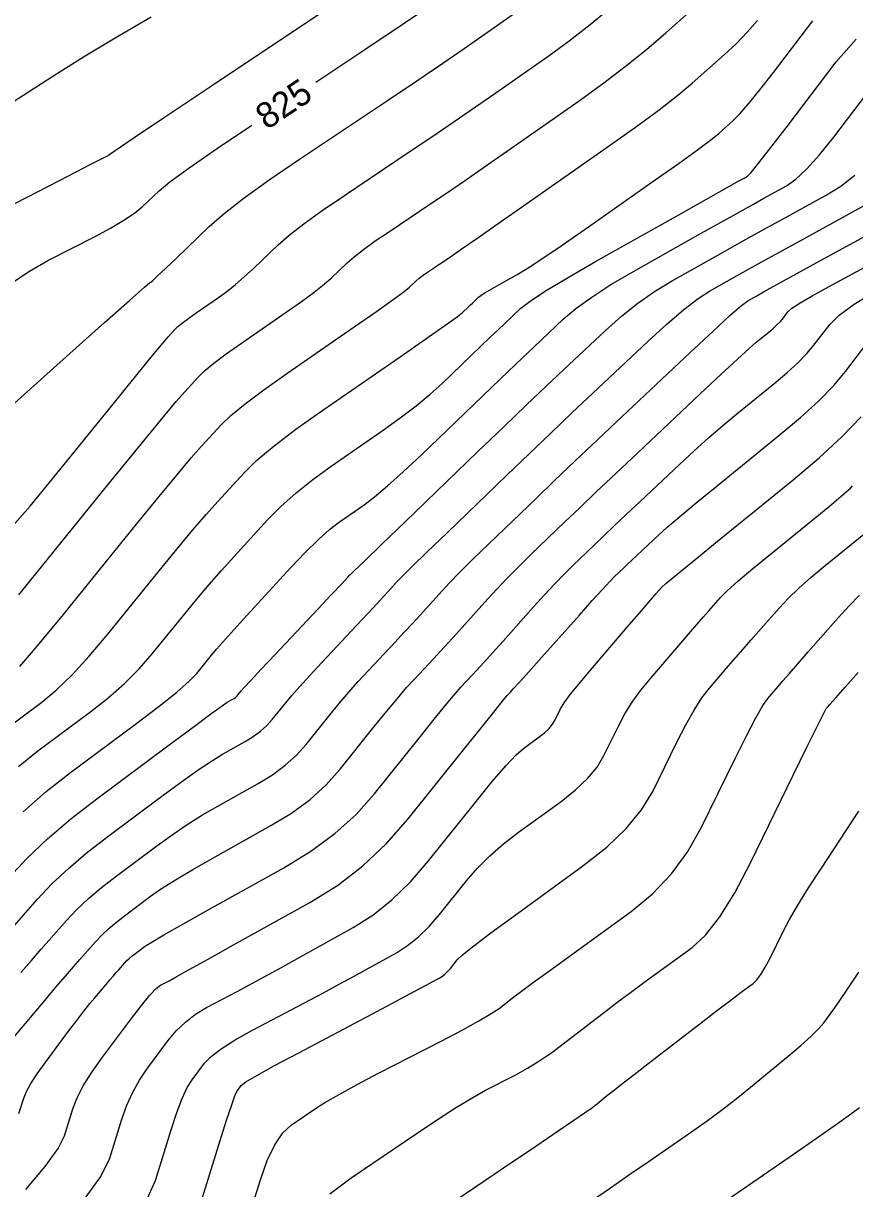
# Model space of a CAD drawing. Extents: x 2082232 to 2083549, y 592624 to 593832.
# Drawn here: x 2083435.1 to 2083457.76, y 592933.25 to 592964.99 of the extents above; entities that cross this region are included whole.
import ezdxf

# ---------------------------------------------------------------- set-up
doc = ezdxf.new("R2010")
doc.units = 0
doc.layers.add('DT_X_Contour_Major', color=7, linetype='Continuous')
doc.layers.add('DT_X_Contour_Minor', color=7, linetype='Continuous')

msp = doc.modelspace()

# ---------------------------------------------------------------- linework, layer by layer
at = {"layer": 'DT_X_Contour_Major'}
for points in [[(2083443.077, 592963.389), (2083444.409, 592964.28), (2083445.427, 592964.962), (2083446.227, 592965.499)], [(2083434.613, 592945.757), (2083435.611, 592946.5), (2083436.003, 592946.824), (2083436.434, 592947.241), (2083436.902, 592947.75), (2083437.407, 592948.35), (2083438.805, 592950.075), (2083439.298, 592950.679), (2083439.728, 592951.195), (2083440.096, 592951.623), (2083440.401, 592951.965), (2083441.13, 592952.76), (2083441.468, 592953.089), (2083441.937, 592953.48), (2083442.535, 592953.934), (2083443.263, 592954.45), (2083445.377, 592955.91), (2083446.078, 592956.397), (2083446.596, 592956.76), (2083446.931, 592957.001), (2083447.082, 592957.12), (2083447.24, 592957.272), (2083447.296, 592957.326), (2083447.346, 592957.373), (2083447.389, 592957.414), (2083447.426, 592957.449), (2083447.514, 592957.533), (2083447.57, 592957.575), (2083447.669, 592957.639), (2083447.813, 592957.724), (2083448.001, 592957.832), (2083448.56, 592958.147), (2083448.833, 592958.313), (2083449.234, 592958.575), (2083449.761, 592958.933), (2083450.415, 592959.388), (2083452.329, 592960.728), (2083452.976, 592961.184), (2083453.48, 592961.547), (2083453.841, 592961.817), (2083454.059, 592961.994), (2083454.452, 592962.343), (2083454.631, 592962.524), (2083454.873, 592962.803), (2083455.179, 592963.181), (2083455.549, 592963.657), (2083456.619, 592965.06)], [(2083434.74, 592957.883), (2083435.272, 592958.243), (2083435.768, 592958.527), (2083437.043, 592959.179), (2083437.483, 592959.414), (2083437.846, 592959.628), (2083438.133, 592959.822), (2083438.343, 592959.996), (2083438.802, 592960.433), (2083439.093, 592960.671), (2083439.624, 592961.056), (2083440.393, 592961.589), (2083441.331, 592962.222)], [(2083435.038, 592939.132), (2083435.324, 592939.462), (2083435.591, 592939.768), (2083436.281, 592940.553), (2083436.56, 592940.849), (2083436.878, 592941.149), (2083437.235, 592941.453), (2083437.632, 592941.761), (2083438.743, 592942.588), (2083439.159, 592942.888), (2083439.574, 592943.168), (2083439.988, 592943.428), (2083440.402, 592943.668), (2083441.503, 592944.281), (2083441.894, 592944.52), (2083442.244, 592944.779), (2083442.551, 592945.055), (2083442.816, 592945.351), (2083443.466, 592946.164), (2083443.714, 592946.467), (2083443.968, 592946.766), (2083444.231, 592947.062), (2083444.5, 592947.354), (2083445.229, 592948.128), (2083445.488, 592948.405), (2083445.719, 592948.653), (2083445.921, 592948.872), (2083446.094, 592949.064), (2083446.517, 592949.537), (2083446.716, 592949.751), (2083446.995, 592950.035), (2083447.355, 592950.391), (2083447.796, 592950.817), (2083449.078, 592952.051), (2083449.585, 592952.537), (2083450.146, 592953.071), (2083450.759, 592953.653), (2083451.426, 592954.282), (2083453.275, 592956.023), (2083453.893, 592956.601), (2083454.361, 592957.029), (2083454.679, 592957.306), (2083454.847, 592957.433), (2083455.094, 592957.573), (2083455.278, 592957.674), (2083455.643, 592957.875), (2083456.189, 592958.175), (2083456.917, 592958.574), (2083459.1, 592959.77)], [(2083438.442, 592932.891), (2083438.705, 592933.471), (2083439.131, 592934.846), (2083439.287, 592935.318), (2083439.434, 592935.704), (2083439.574, 592936.003), (2083439.705, 592936.215), (2083440.043, 592936.667), (2083440.22, 592936.85), (2083440.498, 592937.06), (2083440.876, 592937.298), (2083441.354, 592937.564), (2083442.765, 592938.309), (2083443.266, 592938.575), (2083443.713, 592938.815), (2083444.106, 592939.027), (2083444.444, 592939.214), (2083445.272, 592939.675), (2083445.579, 592939.87), (2083445.876, 592940.107), (2083446.166, 592940.389), (2083446.447, 592940.713), (2083447.185, 592941.636), (2083447.481, 592941.978), (2083447.816, 592942.312), (2083448.191, 592942.638), (2083448.604, 592942.956), (2083449.759, 592943.795), (2083450.157, 592944.108), (2083450.485, 592944.421), (2083450.742, 592944.732), (2083450.929, 592945.043), (2083451.333, 592945.868), (2083451.501, 592946.181), (2083451.703, 592946.499), (2083451.939, 592946.824), (2083452.208, 592947.154), (2083452.97, 592948.044), (2083453.235, 592948.352), (2083453.459, 592948.612), (2083453.642, 592948.823), (2083453.784, 592948.984), (2083454.106, 592949.35), (2083454.284, 592949.529), (2083454.579, 592949.792), (2083454.989, 592950.14), (2083455.516, 592950.572), (2083457.073, 592951.837), (2083457.646, 592952.333), (2083457.706, 592952.392)], [(2083450.468, 592932.835), (2083451.107, 592933.273), (2083451.663, 592933.656), (2083452.137, 592933.982), (2083453.29, 592934.778), (2083453.717, 592935.078), (2083454.131, 592935.384), (2083454.533, 592935.694), (2083454.923, 592936.009), (2083455.947, 592936.854), (2083456.296, 592937.149), (2083456.575, 592937.4), (2083456.783, 592937.606), (2083456.922, 592937.768), (2083457.197, 592938.141), (2083457.341, 592938.346), (2083457.569, 592938.681), (2083457.879, 592939.147)]]:
    msp.add_lwpolyline(points, dxfattribs=at)
at = {"layer": 'DT_X_Contour_Minor'}
for points in [[(2083432.988, 592959.124), (2083435.508, 592960.414), (2083436.335, 592960.837), (2083436.929, 592961.142), (2083437.287, 592961.328), (2083437.412, 592961.394), (2083437.431, 592961.412), (2083437.607, 592961.532), (2083438.124, 592961.878), (2083438.98, 592962.451), (2083440.175, 592963.251), (2083443.816, 592965.685)], [(2083434.983, 592949.421), (2083437.41, 592952.416), (2083438.224, 592953.417), (2083438.844, 592954.174), (2083439.27, 592954.688), (2083439.503, 592954.958), (2083439.865, 592955.353), (2083440.041, 592955.522), (2083440.297, 592955.733), (2083440.634, 592955.985), (2083441.051, 592956.28), (2083442.269, 592957.121), (2083442.689, 592957.417), (2083443.035, 592957.671), (2083443.306, 592957.885), (2083443.503, 592958.058), (2083443.93, 592958.464), (2083444.122, 592958.632), (2083444.378, 592958.832), (2083444.697, 592959.063), (2083445.08, 592959.324), (2083446.188, 592960.065), (2083446.637, 592960.368), (2083447.154, 592960.721), (2083447.739, 592961.126), (2083448.392, 592961.582), (2083450.225, 592962.865), (2083450.89, 592963.342), (2083451.51, 592963.813), (2083452.086, 592964.276), (2083452.617, 592964.732), (2083453.973, 592965.939)], [(2083433.508, 592953.441), (2083436.376, 592955.999), (2083437.318, 592956.839), (2083437.994, 592957.441), (2083438.404, 592957.804), (2083438.548, 592957.929), (2083438.578, 592957.945), (2083438.63, 592957.99), (2083438.764, 592958.114), (2083438.978, 592958.317), (2083439.275, 592958.598), (2083440.173, 592959.455), (2083440.58, 592959.81), (2083441.124, 592960.234), (2083441.807, 592960.727), (2083442.628, 592961.288), (2083445.002, 592962.875), (2083445.83, 592963.43), (2083446.536, 592963.907), (2083447.118, 592964.304), (2083447.578, 592964.622), (2083448.639, 592965.365)], [(2083434.738, 592951.215), (2083435.286, 592951.842), (2083435.9, 592952.583), (2083437.625, 592954.712), (2083438.2, 592955.419), (2083438.629, 592955.946), (2083438.914, 592956.291), (2083439.053, 592956.454), (2083439.232, 592956.649), (2083439.319, 592956.733), (2083439.446, 592956.837), (2083439.612, 592956.962), (2083439.818, 592957.107), (2083440.42, 592957.523), (2083440.649, 592957.689), (2083440.884, 592957.877), (2083441.126, 592958.085), (2083441.375, 592958.314), (2083442.046, 592958.954), (2083442.347, 592959.218), (2083442.749, 592959.532), (2083443.252, 592959.894), (2083443.854, 592960.306), (2083445.595, 592961.47), (2083446.234, 592961.899), (2083446.845, 592962.314), (2083447.429, 592962.715), (2083447.985, 592963.102), (2083449.432, 592964.115), (2083449.983, 592964.515), (2083450.552, 592964.957), (2083451.139, 592965.44)], [(2083434.19, 592962.458), (2083436.004, 592963.615), (2083436.744, 592964.077), (2083437.605, 592964.593), (2083438.587, 592965.165)], [(2083435.008, 592947.475), (2083435.54, 592948.091), (2083436.195, 592948.886), (2083438.108, 592951.246), (2083438.761, 592952.048), (2083439.286, 592952.685), (2083439.683, 592953.156), (2083439.952, 592953.461), (2083440.497, 592954.056), (2083440.763, 592954.311), (2083441.149, 592954.628), (2083441.656, 592955.009), (2083442.283, 592955.453), (2083444.119, 592956.72), (2083444.729, 592957.144), (2083445.185, 592957.465), (2083445.486, 592957.684), (2083445.632, 592957.801), (2083445.815, 592957.975), (2083445.897, 592958.047), (2083446.006, 592958.132), (2083446.143, 592958.231), (2083446.307, 592958.343), (2083446.78, 592958.66), (2083447.04, 592958.836), (2083447.463, 592959.129), (2083448.049, 592959.537), (2083448.8, 592960.062), (2083451.018, 592961.615), (2083451.787, 592962.161), (2083452.43, 592962.634), (2083452.947, 592963.035), (2083453.338, 592963.363), (2083454.213, 592964.141), (2083454.532, 592964.438), (2083454.833, 592964.747), (2083455.116, 592965.067)], [(2083434.971, 592944.746), (2083435.503, 592945.171), (2083436.905, 592946.215), (2083437.407, 592946.608), (2083437.86, 592947.006), (2083438.264, 592947.409), (2083438.619, 592947.815), (2083439.503, 592948.905), (2083439.835, 592949.31), (2083440.171, 592949.705), (2083440.509, 592950.091), (2083440.85, 592950.469), (2083441.763, 592951.463), (2083442.127, 592951.834), (2083442.537, 592952.203), (2083442.992, 592952.568), (2083443.492, 592952.93), (2083444.884, 592953.892), (2083445.378, 592954.243), (2083445.815, 592954.574), (2083446.195, 592954.887), (2083446.519, 592955.18), (2083447.305, 592955.937), (2083447.584, 592956.205), (2083447.83, 592956.44), (2083448.044, 592956.644), (2083448.226, 592956.816), (2083448.666, 592957.231), (2083448.918, 592957.427), (2083449.34, 592957.704), (2083449.934, 592958.062), (2083450.7, 592958.501), (2083452.971, 592959.779), (2083453.721, 592960.201), (2083454.267, 592960.508), (2083454.609, 592960.7), (2083454.747, 592960.778), (2083454.844, 592960.831), (2083454.939, 592960.93), (2083455.15, 592961.189), (2083455.477, 592961.608), (2083455.92, 592962.186), (2083457.258, 592963.94), (2083457.801, 592964.56)], [(2083435.097, 592943.51), (2083435.731, 592944.064), (2083436.393, 592944.585), (2083438.2, 592945.93), (2083438.81, 592946.393), (2083439.285, 592946.772), (2083439.626, 592947.068), (2083439.831, 592947.28), (2083440.2, 592947.735), (2083440.373, 592947.94), (2083440.613, 592948.215), (2083440.922, 592948.559), (2083441.299, 592948.972), (2083442.395, 592950.166), (2083442.786, 592950.58), (2083443.137, 592950.925), (2083443.449, 592951.201), (2083443.72, 592951.41), (2083444.392, 592951.873), (2083444.678, 592952.089), (2083445.034, 592952.389), (2083445.46, 592952.773), (2083445.956, 592953.241), (2083447.37, 592954.602), (2083447.872, 592955.083), (2083448.315, 592955.507), (2083448.699, 592955.873), (2083449.026, 592956.182), (2083449.819, 592956.929), (2083450.161, 592957.22), (2083450.595, 592957.535), (2083451.121, 592957.873), (2083451.737, 592958.234), (2083453.502, 592959.227), (2083454.11, 592959.569), (2083454.611, 592959.85), (2083455.004, 592960.069), (2083455.29, 592960.227), (2083455.908, 592960.565), (2083456.162, 592960.744), (2083456.461, 592961.024), (2083456.804, 592961.408), (2083457.191, 592961.893), (2083458.283, 592963.325)], [(2083434.705, 592941.718), (2083435.2, 592942.245), (2083435.766, 592942.779), (2083436.401, 592943.319), (2083437.106, 592943.867), (2083439.08, 592945.337), (2083439.734, 592945.823), (2083440.216, 592946.178), (2083440.526, 592946.402), (2083440.663, 592946.496), (2083440.8, 592946.572), (2083440.848, 592946.602), (2083440.892, 592946.634), (2083440.93, 592946.668), (2083440.963, 592946.705), (2083441.043, 592946.805), (2083441.124, 592946.896), (2083441.306, 592947.092), (2083441.588, 592947.395), (2083441.971, 592947.802), (2083443.128, 592949.031), (2083443.508, 592949.434), (2083443.781, 592949.725), (2083443.947, 592949.901), (2083444.006, 592949.964), (2083444.021, 592949.98), (2083444.118, 592950.074), (2083444.399, 592950.345), (2083444.864, 592950.792), (2083445.512, 592951.416), (2083447.486, 592953.316), (2083448.188, 592953.989), (2083448.812, 592954.586), (2083449.358, 592955.106), (2083449.826, 592955.549), (2083450.971, 592956.627), (2083451.405, 592957.014), (2083451.851, 592957.366), (2083452.307, 592957.684), (2083452.774, 592957.967), (2083454.033, 592958.676), (2083454.499, 592958.938), (2083454.955, 592959.192), (2083455.399, 592959.438), (2083455.832, 592959.676), (2083456.972, 592960.3), (2083457.386, 592960.557), (2083457.772, 592960.859)], [(2083434.535, 592940.045), (2083435.493, 592941.135), (2083435.88, 592941.547), (2083436.322, 592941.964), (2083436.818, 592942.386), (2083437.369, 592942.814), (2083438.912, 592943.963), (2083439.447, 592944.355), (2083439.895, 592944.673), (2083440.257, 592944.915), (2083440.532, 592945.082), (2083441.151, 592945.427), (2083441.371, 592945.561), (2083441.568, 592945.706), (2083441.74, 592945.862), (2083441.889, 592946.028), (2083442.255, 592946.485), (2083442.419, 592946.681), (2083442.637, 592946.929), (2083442.909, 592947.228), (2083443.236, 592947.578), (2083444.179, 592948.579), (2083444.498, 592948.919), (2083444.75, 592949.189), (2083444.934, 592949.387), (2083445.05, 592949.514), (2083445.269, 592949.759), (2083445.417, 592949.912), (2083445.697, 592950.19), (2083446.109, 592950.591), (2083446.654, 592951.117), (2083448.282, 592952.683), (2083448.887, 592953.263), (2083449.479, 592953.829), (2083450.058, 592954.379), (2083450.626, 592954.915), (2083452.123, 592956.325), (2083452.649, 592956.807), (2083453.106, 592957.197), (2083453.493, 592957.495), (2083453.81, 592957.7), (2083454.564, 592958.124), (2083454.889, 592958.306), (2083455.299, 592958.533), (2083455.794, 592958.806), (2083456.375, 592959.125), (2083458.036, 592960.035)], [(2083434.852, 592937.387), (2083435.697, 592938.383), (2083435.994, 592938.732), (2083436.252, 592939.033), (2083436.47, 592939.286), (2083436.648, 592939.49), (2083437.07, 592939.97), (2083437.24, 592940.151), (2083437.434, 592940.334), (2083437.653, 592940.52), (2083437.895, 592940.709), (2083438.574, 592941.214), (2083438.871, 592941.421), (2083439.253, 592941.664), (2083439.72, 592941.941), (2083440.271, 592942.254), (2083441.854, 592943.136), (2083442.417, 592943.48), (2083442.92, 592943.851), (2083443.362, 592944.249), (2083443.742, 592944.674), (2083444.677, 592945.843), (2083445.008, 592946.252), (2083445.3, 592946.603), (2083445.552, 592946.896), (2083445.765, 592947.13), (2083446.28, 592947.677), (2083446.479, 592947.89), (2083446.688, 592948.117), (2083446.907, 592948.358), (2083447.137, 592948.614), (2083447.765, 592949.316), (2083448.015, 592949.589), (2083448.293, 592949.88), (2083448.601, 592950.19), (2083448.937, 592950.518), (2083449.874, 592951.419), (2083450.26, 592951.789), (2083450.719, 592952.225), (2083451.249, 592952.727), (2083451.85, 592953.295), (2083453.55, 592954.896), (2083454.124, 592955.434), (2083454.571, 592955.848), (2083454.89, 592956.138), (2083455.082, 592956.305), (2083455.424, 592956.583), (2083455.544, 592956.683), (2083455.645, 592956.776), (2083455.728, 592956.86), (2083455.793, 592956.937), (2083455.942, 592957.131), (2083456.053, 592957.229), (2083456.274, 592957.375), (2083456.606, 592957.57), (2083457.048, 592957.815), (2083458.375, 592958.532)], [(2083434.986, 592935.29), (2083435.118, 592935.716), (2083435.191, 592935.896), (2083435.312, 592936.116), (2083435.481, 592936.377), (2083435.698, 592936.677), (2083436.339, 592937.533), (2083436.564, 592937.831), (2083436.757, 592938.082), (2083436.919, 592938.287), (2083437.05, 592938.446), (2083437.358, 592938.809), (2083437.466, 592938.936), (2083437.56, 592939.046), (2083437.639, 592939.138), (2083437.704, 592939.212), (2083437.858, 592939.387), (2083437.92, 592939.453), (2083437.991, 592939.52), (2083438.07, 592939.587), (2083438.158, 592939.656), (2083438.406, 592939.84), (2083438.584, 592939.954), (2083438.932, 592940.159), (2083439.451, 592940.454), (2083440.14, 592940.84), (2083442.205, 592941.99), (2083442.94, 592942.439), (2083443.596, 592942.923), (2083444.172, 592943.443), (2083444.669, 592943.997), (2083445.889, 592945.522), (2083446.303, 592946.038), (2083446.631, 592946.44), (2083446.874, 592946.73), (2083447.03, 592946.906), (2083447.331, 592947.226), (2083447.469, 592947.375), (2083447.656, 592947.581), (2083447.894, 592947.844), (2083448.181, 592948.164), (2083449.013, 592949.095), (2083449.313, 592949.427), (2083449.591, 592949.725), (2083449.847, 592949.989), (2083450.079, 592950.219), (2083450.669, 592950.786), (2083450.913, 592951.02), (2083451.202, 592951.295), (2083451.536, 592951.611), (2083451.915, 592951.969), (2083452.986, 592952.977), (2083453.385, 592953.347), (2083453.779, 592953.699), (2083454.167, 592954.034), (2083454.549, 592954.351), (2083455.562, 592955.173), (2083455.915, 592955.47), (2083456.214, 592955.744), (2083456.46, 592955.994), (2083456.652, 592956.221), (2083457.093, 592956.795), (2083457.34, 592957.039), (2083457.753, 592957.341), (2083458.33, 592957.7)], [(2083435.171, 592933.226), (2083435.699, 592933.851), (2083436.051, 592934.337), (2083436.225, 592934.684), (2083436.456, 592935.426), (2083436.569, 592935.721), (2083436.737, 592936.047), (2083436.96, 592936.405), (2083437.237, 592936.796), (2083438.05, 592937.88), (2083438.328, 592938.241), (2083438.553, 592938.514), (2083438.726, 592938.697), (2083438.845, 592938.791), (2083439.094, 592938.922), (2083439.272, 592939.019), (2083439.622, 592939.213), (2083440.144, 592939.502), (2083440.836, 592939.887), (2083442.911, 592941.042), (2083443.663, 592941.51), (2083444.36, 592942.045), (2083445.005, 592942.648), (2083445.596, 592943.32), (2083447.1, 592945.201), (2083447.598, 592945.823), (2083447.963, 592946.277), (2083448.195, 592946.563), (2083448.294, 592946.682), (2083448.382, 592946.775), (2083448.459, 592946.86), (2083448.625, 592947.044), (2083448.88, 592947.329), (2083449.225, 592947.714), (2083450.261, 592948.874), (2083450.612, 592949.265), (2083450.89, 592949.57), (2083451.093, 592949.788), (2083451.221, 592949.919), (2083451.465, 592950.154), (2083451.566, 592950.25), (2083451.685, 592950.364), (2083451.823, 592950.495), (2083451.98, 592950.642), (2083452.423, 592951.059), (2083452.647, 592951.26), (2083452.987, 592951.55), (2083453.444, 592951.929), (2083454.017, 592952.397), (2083455.699, 592953.764), (2083456.286, 592954.257), (2083456.783, 592954.712), (2083457.191, 592955.127), (2083457.511, 592955.505), (2083458.243, 592956.459)], [(2083436.715, 592932.889), (2083437.216, 592933.582), (2083437.465, 592934.078), (2083437.793, 592935.136), (2083437.928, 592935.519), (2083438.086, 592935.875), (2083438.267, 592936.204), (2083438.471, 592936.506), (2083439.046, 592937.273), (2083439.274, 592937.546), (2083439.525, 592937.787), (2083439.801, 592937.998), (2083440.1, 592938.178), (2083440.929, 592938.616), (2083441.269, 592938.797), (2083441.668, 592939.014), (2083442.125, 592939.265), (2083442.64, 592939.55), (2083444.092, 592940.359), (2083444.629, 592940.7), (2083445.151, 592941.117), (2083445.658, 592941.609), (2083446.15, 592942.178), (2083447.443, 592943.794), (2083447.887, 592944.339), (2083448.251, 592944.762), (2083448.533, 592945.063), (2083448.735, 592945.241), (2083449.164, 592945.552), (2083449.311, 592945.668), (2083449.433, 592945.785), (2083449.529, 592945.9), (2083449.598, 592946.015), (2083449.748, 592946.322), (2083449.844, 592946.478), (2083450.021, 592946.714), (2083450.277, 592947.032), (2083450.614, 592947.431), (2083451.618, 592948.602), (2083451.951, 592948.99), (2083452.197, 592949.277), (2083452.355, 592949.461), (2083452.427, 592949.543), (2083452.5, 592949.627), (2083452.619, 592949.731), (2083452.92, 592949.981), (2083453.403, 592950.377), (2083454.069, 592950.919), (2083456.087, 592952.558), (2083456.798, 592953.158), (2083457.415, 592953.73), (2083457.939, 592954.274)], [(2083439.945, 592932.865), (2083440.469, 592934.556), (2083440.646, 592935.117), (2083440.783, 592935.532), (2083440.88, 592935.802), (2083440.938, 592935.925), (2083441.039, 592936.06), (2083441.166, 592936.154), (2083441.47, 592936.334), (2083441.951, 592936.599), (2083442.609, 592936.951), (2083444.6, 592938.002), (2083445.263, 592938.353), (2083445.759, 592938.616), (2083446.087, 592938.79), (2083446.248, 592938.877), (2083446.453, 592938.991), (2083446.528, 592939.039), (2083446.602, 592939.098), (2083446.674, 592939.168), (2083446.743, 592939.248), (2083446.926, 592939.477), (2083447.074, 592939.616), (2083447.382, 592939.861), (2083447.848, 592940.213), (2083448.474, 592940.672), (2083450.355, 592942.037), (2083451.004, 592942.548), (2083451.537, 592943.057), (2083451.956, 592943.564), (2083452.26, 592944.07), (2083452.918, 592945.414), (2083453.158, 592945.884), (2083453.386, 592946.285), (2083453.6, 592946.616), (2083453.802, 592946.878), (2083454.322, 592947.485), (2083454.52, 592947.714), (2083454.722, 592947.948), (2083454.929, 592948.185), (2083455.141, 592948.426), (2083455.711, 592949.073), (2083455.95, 592949.327), (2083456.238, 592949.604), (2083456.576, 592949.904), (2083456.962, 592950.226), (2083458.059, 592951.117)], [(2083441.081, 592931.924), (2083441.565, 592933.486), (2083441.754, 592934.018), (2083441.956, 592934.445), (2083442.173, 592934.765), (2083442.403, 592934.979), (2083443.037, 592935.409), (2083443.325, 592935.591), (2083443.712, 592935.815), (2083444.2, 592936.081), (2083444.788, 592936.389), (2083446.49, 592937.267), (2083447.067, 592937.569), (2083447.523, 592937.819), (2083447.857, 592938.015), (2083448.07, 592938.158), (2083448.475, 592938.469), (2083448.685, 592938.628), (2083449.012, 592938.869), (2083449.456, 592939.194), (2083450.017, 592939.602), (2083451.668, 592940.8), (2083452.253, 592941.281), (2083452.768, 592941.824), (2083453.214, 592942.429), (2083453.591, 592943.097), (2083454.503, 592944.961), (2083454.815, 592945.587), (2083455.068, 592946.07), (2083455.262, 592946.408), (2083455.396, 592946.602), (2083455.674, 592946.926), (2083455.804, 592947.077), (2083455.984, 592947.283), (2083456.216, 592947.547), (2083456.498, 592947.867), (2083457.317, 592948.796), (2083457.616, 592949.125), (2083457.897, 592949.415)], [(2083443.454, 592933.105), (2083444.041, 592933.544), (2083445.782, 592934.724), (2083446.391, 592935.131), (2083446.915, 592935.468), (2083447.353, 592935.733), (2083447.704, 592935.928), (2083448.528, 592936.352), (2083448.845, 592936.528), (2083449.18, 592936.736), (2083449.532, 592936.978), (2083449.901, 592937.252), (2083450.909, 592938.027), (2083451.285, 592938.314), (2083451.655, 592938.593), (2083452.02, 592938.864), (2083452.38, 592939.127), (2083453.333, 592939.818), (2083453.7, 592940.157), (2083454.087, 592940.654), (2083454.495, 592941.31), (2083454.922, 592942.124), (2083456.088, 592944.507), (2083456.472, 592945.291), (2083456.751, 592945.855), (2083456.923, 592946.2), (2083456.99, 592946.326), (2083457.026, 592946.368), (2083457.088, 592946.439), (2083457.247, 592946.619), (2083457.502, 592946.909), (2083457.855, 592947.308)], [(2083445.537, 592932.012), (2083448.194, 592933.814), (2083449.072, 592934.409), (2083449.711, 592934.843), (2083450.113, 592935.116), (2083450.277, 592935.227), (2083450.397, 592935.309), (2083450.439, 592935.338), (2083450.477, 592935.364), (2083450.51, 592935.387), (2083450.538, 592935.406), (2083450.606, 592935.453), (2083450.638, 592935.477), (2083450.685, 592935.513), (2083450.745, 592935.561), (2083450.819, 592935.622), (2083451.035, 592935.8), (2083451.168, 592935.907), (2083451.408, 592936.094), (2083451.753, 592936.361), (2083452.203, 592936.708), (2083453.546, 592937.74), (2083453.998, 592938.087), (2083454.348, 592938.355), (2083454.597, 592938.543), (2083454.743, 592938.652), (2083454.997, 592938.837), (2083455.097, 592938.932), (2083455.208, 592939.079), (2083455.328, 592939.277), (2083455.458, 592939.528), (2083455.819, 592940.266), (2083455.986, 592940.58), (2083456.214, 592940.971), (2083456.504, 592941.438), (2083456.855, 592941.982), (2083457.876, 592943.533)], [(2083453.737, 592932.558), (2083455.975, 592934.103), (2083456.725, 592934.622), (2083457.295, 592935.021), (2083457.686, 592935.301), (2083457.897, 592935.462)]]:
    msp.add_lwpolyline(points, dxfattribs=at)

# ---------------------------------------------------------------- texts
at = {"layer": 'DT_X_Contour_Major'}
msp.add_text('825', height=0.7, rotation=33.7745, dxfattribs=at).set_placement((2083441.741, 592962.075))

doc.saveas('drawing.dxf')
